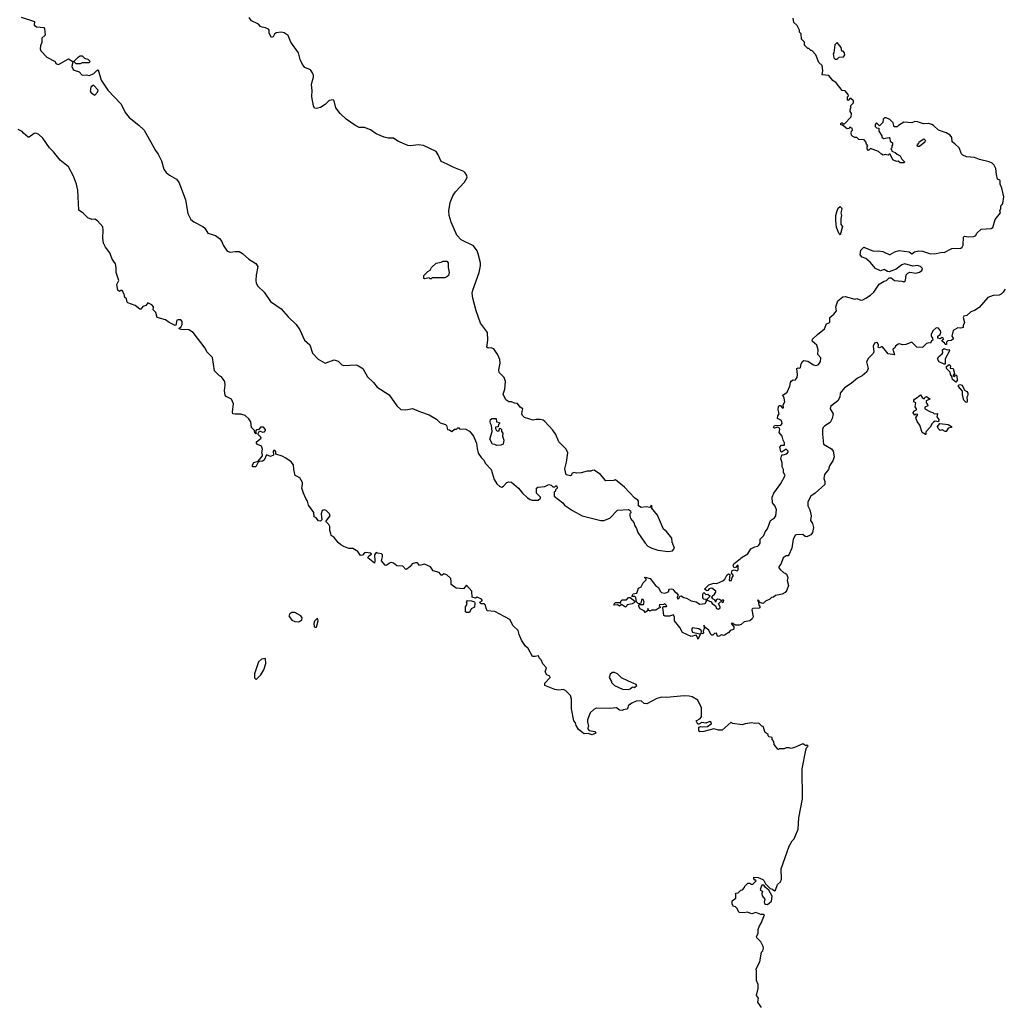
# Model space of a CAD drawing. Extents: x 2029826 to 2248070, y 228728 to 402406.
# Tile 349 of 368: x 2202599 to 2212638, y 299374 to 309402. Entities that reach past the tile are written whole.
import ezdxf

# ---------------------------------------------------------------- set-up
doc = ezdxf.new("R2010")
doc.units = 0

msp = doc.modelspace()

# ---------------------------------------------------------------- linework, layer by layer
at = {"layer": '0CON10XD'}
for points in [[(2202615, 309429), (2202750, 309385), (2202748, 309348), (2202769, 309329), (2202845, 309322), (2202853, 309313), (2202860, 309245), (2202826, 309214), (2202824, 309175), (2202810, 309135), (2202808, 309105), (2202814, 309085), (2202875, 309021), (2202960, 308975), (2202968, 308955), (2202975, 308951), (2202995, 308944), (2203095, 309004), (2203140, 308975), (2203131, 308925), (2203145, 308896), (2203155, 308888), (2203205, 308870), (2203236, 308836), (2203275, 308841), (2203310, 308835), (2203356, 308854), (2203385, 308886), (2203395, 308893), (2203400, 308890), (2203430, 308785), (2203496, 308685), (2203635, 308541), (2203675, 308457), (2203714, 308405), (2203815, 308326), (2203869, 308275), (2203985, 308069), (2204011, 308031), (2204045, 307963), (2204070, 307880), (2204091, 307845), (2204125, 307816), (2204198, 307778), (2204225, 307740), (2204291, 307565), (2204314, 307425), (2204344, 307365), (2204373, 307343), (2204467, 307295), (2204485, 307278), (2204516, 307226), (2204595, 307202), (2204635, 307171), (2204660, 307140), (2204674, 307105), (2204715, 307041), (2204745, 307031), (2204795, 307040), (2204838, 307038), (2204870, 307020), (2204935, 306961), (2205007, 306917), (2205026, 306885), (2205011, 306799), (2205006, 306745), (2205011, 306715), (2205026, 306685), (2205093, 306623), (2205155, 306530), (2205265, 306456), (2205335, 306372), (2205419, 306295), (2205455, 306239), (2205503, 306135), (2205558, 306088), (2205585, 306004), (2205641, 305941), (2205715, 305901), (2205805, 305934), (2205845, 305921), (2205885, 305884), (2205905, 305876), (2206025, 305882), (2206055, 305875), (2206096, 305845), (2206145, 305762), (2206205, 305705), (2206245, 305655)], [(2206245, 305655), (2206365, 305578), (2206443, 305465), (2206485, 305429), (2206535, 305424), (2206605, 305440), (2206685, 305404), (2206773, 305375), (2206849, 305329), (2206885, 305294), (2206940, 305275), (2206950, 305265), (2206960, 305225), (2206982, 305222), (2207004, 305204), (2207033, 305227), (2207052, 305228), (2207065, 305240), (2207075, 305240), (2207085, 305230), (2207147, 305227), (2207185, 305208), (2207226, 305156), (2207257, 305085), (2207262, 305032), (2207274, 304984), (2207305, 304938), (2207335, 304908), (2207345, 304882), (2207406, 304815), (2207436, 304715), (2207465, 304670), (2207493, 304643), (2207515, 304637), (2207532, 304645), (2207566, 304684), (2207585, 304690), (2207615, 304687), (2207686, 304626), (2207727, 304575), (2207775, 304527), (2207805, 304510), (2207825, 304503), (2207885, 304503), (2207910, 304525), (2207910, 304535), (2207870, 304575), (2207870, 304625), (2207882, 304638), (2207955, 304642), (2207995, 304662), (2208017, 304657), (2208035, 304640), (2208055, 304640), (2208065, 304650), (2208075, 304650), (2208080, 304625), (2208062, 304608), (2208058, 304592), (2208050, 304585), (2208050, 304545), (2208138, 304478), (2208155, 304453), (2208235, 304398), (2208334, 304344), (2208525, 304297), (2208555, 304298), (2208615, 304322), (2208695, 304402), (2208805, 304410), (2208828, 304395), (2208830, 304375), (2208820, 304365), (2208820, 304345), (2208828, 304318), (2208861, 304275), (2208872, 304242), (2208889, 304215), (2208900, 304175), (2208975, 304064), (2209005, 304034), (2209045, 304013), (2209105, 303994), (2209211, 303981), (2209255, 303989), (2209276, 304014), (2209253, 304075), (2209248, 304115), (2209195, 304186), (2209165, 304209), (2209101, 304350), (2209040, 304425), (2209048, 304435), (2209045, 304447), (2209035, 304448), (2209032, 304435), (2209025, 304430), (2208985, 304436), (2208935, 304430), (2208910, 304445), (2208908, 304495), (2208900, 304505), (2208869, 304529), (2208765, 304635), (2208675, 304710), (2208655, 304703), (2208575, 304702), (2208520, 304765), (2208455, 304810), (2208435, 304808), (2208422, 304798), (2208385, 304798), (2208325, 304783), (2208275, 304780), (2208254, 304786), (2208230, 304775), (2208225, 304760), (2208215, 304752), (2208172, 304762), (2208157, 304825), (2208175, 304890), (2208188, 304985), (2208170, 305025), (2208097, 305097), (2208064, 305175), (2208036, 305216), (2207955, 305306), (2207935, 305319), (2207905, 305326), (2207865, 305327), (2207835, 305318), (2207745, 305348), (2207726, 305366), (2207720, 305385), (2207721, 305409), (2207730, 305435), (2207701, 305451), (2207675, 305490), (2207644, 305494), (2207615, 305507), (2207585, 305508), (2207556, 305526), (2207530, 305585), (2207546, 305634), (2207552, 305715), (2207539, 305755), (2207489, 305805), (2207483, 305833), (2207498, 305902), (2207495, 305938), (2207475, 305987), (2207435, 306047), (2207405, 306057), (2207375, 306053), (2207363, 306065), (2207372, 306135), (2207369, 306215), (2207297, 306307), (2207253, 306435), (2207218, 306565), (2207214, 306615), (2207219, 306645), (2207285, 306825), (2207298, 306892), (2207297, 306925), (2207275, 307015), (2207264, 307045), (2207226, 307096), (2207099, 307159), (2207055, 307204), (2206998, 307338), (2206978, 307405), (2206974, 307455), (2206989, 307539), (2207015, 307605), (2207042, 307648), (2207134, 307745), (2207160, 307795), (2207159, 307815), (2207142, 307842), (2207126, 307855), (2207025, 307894), (2206959, 307931), (2206897, 307957), (2206867, 308025), (2206845, 308057), (2206715, 308121), (2206665, 308127), (2206585, 308116), (2206555, 308121), (2206455, 308164), (2206410, 308195), (2206355, 308196), (2206315, 308206), (2206235, 308239), (2206175, 308281), (2206115, 308302), (2206060, 308305), (2206015, 308326), (2205928, 308388), (2205867, 308445), (2205824, 308505), (2205807, 308575), (2205795, 308586), (2205755, 308578), (2205715, 308538), (2205665, 308507), (2205625, 308498), (2205605, 308500), (2205594, 308524), (2205578, 308615), (2205582, 308685), (2205578, 308708), (2205574, 308745), (2205596, 308815), (2205596, 308835), (2205585, 308862), (2205565, 308890), (2205505, 308916), (2205481, 308945), (2205458, 308998), (2205440, 309065), (2205364, 309175), (2205335, 309242), (2205295, 309269), (2205265, 309277), (2205215, 309270), (2205198, 309255), (2205183, 309227), (2205165, 309222), (2205144, 309264), (2205142, 309295), (2205135, 309307), (2205105, 309320), (2205070, 309325), (2205054, 309334), (2205035, 309358), (2204961, 309391), (2204940, 309425)], [(2209538, 303132), (2209515, 303088), (2209508, 303115), (2209495, 303128), (2209445, 303114), (2209357, 303155), (2209330, 303205), (2209277, 303275), (2209276, 303306), (2209266, 303336), (2209225, 303322), (2209182, 303322), (2209168, 303328), (2209158, 303412), (2209165, 303420), (2209195, 303420), (2209198, 303425), (2209177, 303447), (2209165, 303440), (2209122, 303438), (2209120, 303425), (2209128, 303418), (2209130, 303405), (2209115, 303402), (2209084, 303384), (2209045, 303381), (2209025, 303373), (2209012, 303382), (2209005, 303400), (2209000, 303375), (2208975, 303360), (2208967, 303377), (2208927, 303397), (2208910, 303425), (2208915, 303440), (2208960, 303440), (2208967, 303465), (2208955, 303492), (2208940, 303490), (2208936, 303464), (2208928, 303452), (2208908, 303448), (2208888, 303468), (2208883, 303513), (2208872, 303522), (2208842, 303522), (2208855, 303548), (2208890, 303555), (2208910, 303605), (2208935, 303620), (2208955, 303660), (2208988, 303692), (2208988, 303698), (2208970, 303715), (2208975, 303720), (2209027, 303705), (2209083, 303635), (2209112, 303615), (2209128, 303575), (2209142, 303562), (2209175, 303557), (2209199, 303561), (2209218, 303572), (2209217, 303585), (2209225, 303598), (2209245, 303601), (2209260, 303595), (2209278, 303568), (2209295, 303558), (2209313, 303535), (2209302, 303515), (2209305, 303498), (2209320, 303500), (2209330, 303525), (2209343, 303527), (2209371, 303511), (2209398, 303505), (2209447, 303477), (2209497, 303467), (2209535, 303442), (2209588, 303452), (2209602, 303475), (2209600, 303490), (2209575, 303496), (2209565, 303508), (2209564, 303544), (2209572, 303558), (2209575, 303562), (2209595, 303542), (2209615, 303547), (2209638, 303525), (2209610, 303495), (2209610, 303485), (2209649, 303469), (2209661, 303451), (2209693, 303425), (2209705, 303400), (2209725, 303394), (2209740, 303405), (2209740, 303415), (2209724, 303446), (2209745, 303468), (2209755, 303470), (2209765, 303462), (2209775, 303468), (2209777, 303485), (2209765, 303486), (2209755, 303478), (2209735, 303491), (2209714, 303496), (2209700, 303485), (2209693, 303463), (2209690, 303485), (2209665, 303498), (2209657, 303515), (2209658, 303525), (2209683, 303545), (2209697, 303565), (2209696, 303576), (2209656, 303606), (2209630, 303600), (2209615, 303582), (2209605, 303580), (2209580, 303595), (2209625, 303639), (2209675, 303656), (2209707, 303653), (2209767, 303683), (2209790, 303700), (2209810, 303740), (2209825, 303753), (2209840, 303745), (2209833, 303685), (2209858, 303685), (2209864, 303716), (2209877, 303735), (2209858, 303758), (2209864, 303786), (2209885, 303793), (2209915, 303783), (2209926, 303794), (2209925, 303838), (2209915, 303837), (2209905, 303822), (2209883, 303813), (2209873, 303833), (2209879, 303855), (2209965, 303923), (2210025, 303958), (2210053, 304007), (2210095, 304028), (2210125, 304034), (2210135, 304044), (2210148, 304065), (2210148, 304105), (2210185, 304142), (2210200, 304180), (2210225, 304211), (2210254, 304295), (2210295, 304324), (2210309, 304345), (2210317, 304405), (2210303, 304443), (2210274, 304475), (2210270, 304535), (2210287, 304575), (2210361, 304675), (2210404, 304755), (2210387, 304785), (2210386, 304815), (2210372, 304845), (2210373, 304883), (2210360, 304925), (2210370, 304965), (2210383, 304967), (2210422, 304975), (2210435, 304992), (2210436, 305005), (2210415, 305024), (2210375, 304996), (2210365, 304992), (2210359, 304999), (2210348, 305045), (2210365, 305064), (2210396, 305064), (2210397, 305087), (2210384, 305114), (2210374, 305155), (2210342, 305195), (2210349, 305225), (2210345, 305238), (2210325, 305249), (2210295, 305239), (2210286, 305246), (2210294, 305266), (2210355, 305269), (2210366, 305274), (2210372, 305285), (2210366, 305316), (2210327, 305337), (2210328, 305365), (2210343, 305385), (2210334, 305424), (2210335, 305460), (2210345, 305470), (2210355, 305470), (2210372, 305445), (2210387, 305445), (2210382, 305475), (2210402, 305505), (2210394, 305545), (2210379, 305575), (2210423, 305605), (2210453, 305665), (2210458, 305702), (2210468, 305722), (2210485, 305730), (2210505, 305728), (2210526, 305755), (2210531, 305785), (2210523, 305845), (2210535, 305852), (2210555, 305850), (2210562, 305855), (2210568, 305895), (2210581, 305919), (2210595, 305928), (2210635, 305922), (2210693, 305883), (2210715, 305878), (2210740, 305885), (2210763, 305915), (2210768, 305955), (2210738, 305988), (2210740, 306035), (2210728, 306085), (2210680, 306125), (2210684, 306146), (2210735, 306192), (2210805, 306252), (2210825, 306300), (2210860, 306315), (2210860, 306365), (2210900, 306400), (2210929, 306435), (2210921, 306475), (2210940, 306535), (2210993, 306577), (2211015, 306581), (2211115, 306553), (2211135, 306560), (2211175, 306543), (2211195, 306548), (2211228, 306562), (2211275, 306593), (2211308, 306625), (2211364, 306706), (2211414, 306736), (2211437, 306743), (2211465, 306770), (2211485, 306770), (2211520, 306745), (2211595, 306738), (2211615, 306730), (2211630, 306745), (2211638, 306802), (2211655, 306817), (2211675, 306827), (2211735, 306817), (2211775, 306827), (2211796, 306844), (2211804, 306865), (2211785, 306887), (2211755, 306896), (2211705, 306890), (2211625, 306912), (2211595, 306904), (2211535, 306859), (2211465, 306832), (2211446, 306836), (2211415, 306856), (2211375, 306841), (2211326, 306866), (2211308, 306885), (2211272, 306932), (2211225, 306968), (2211190, 306980), (2211169, 307005), (2211177, 307053), (2211205, 307082), (2211304, 307044), (2211355, 307046), (2211400, 307040), (2211465, 307007), (2211475, 307007), (2211523, 307037), (2211565, 307048), (2211670, 307035), (2211695, 307014), (2211723, 307035), (2211766, 307046), (2211805, 307042), (2211885, 307014), (2211945, 307018), (2212005, 307032), (2212025, 307028), (2212105, 307070), (2212195, 307074), (2212210, 307085), (2212219, 307105), (2212222, 307185), (2212233, 307197), (2212275, 307190), (2212329, 307191), (2212349, 307201), (2212360, 307225), (2212403, 307267), (2212504, 307274), (2212520, 307285), (2212544, 307366), (2212598, 307435), (2212592, 307455), (2212603, 307477), (2212603, 307505), (2212615, 307518), (2212625, 307530), (2212632, 307595), (2212614, 307685), (2212597, 307727), (2212597, 307755), (2212592, 307765), (2212568, 307778), (2212558, 307825), (2212553, 307885), (2212535, 307920), (2212515, 307939), (2212484, 307954), (2212385, 307977), (2212335, 307997), (2212253, 308003), (2212215, 308022), (2212202, 308035), (2212177, 308095), (2212135, 308138), (2212106, 308156), (2212102, 308202), (2212087, 308225), (2212045, 308250), (2211966, 308276), (2211918, 308325), (2211900, 308335), (2211865, 308343), (2211815, 308340), (2211755, 308362), (2211725, 308363), (2211695, 308352), (2211615, 308357), (2211560, 308325), (2211545, 308310), (2211515, 308310), (2211505, 308350), (2211470, 308385), (2211435, 308402), (2211418, 308402), (2211402, 308388), (2211400, 308355), (2211365, 308320), (2211335, 308350), (2211320, 308335), (2211323, 308313), (2211335, 308300), (2211358, 308298), (2211360, 308265), (2211388, 308218), (2211390, 308205), (2211405, 308190), (2211465, 308200), (2211472, 308192), (2211473, 308163), (2211498, 308148), (2211500, 308125), (2211492, 308118), (2211490, 308095), (2211480, 308085), (2211488, 308078), (2211492, 308062), (2211525, 308050), (2211545, 308030), (2211576, 308016), (2211592, 307982), (2211620, 307955), (2211617, 307943), (2211575, 307942), (2211555, 307960), (2211538, 307958), (2211502, 307975), (2211475, 308030), (2211465, 308030), (2211455, 308020), (2211425, 308028), (2211403, 308023), (2211385, 308030), (2211357, 308057), (2211275, 308090), (2211255, 308070), (2211240, 308085), (2211240, 308105), (2211247, 308117), (2211233, 308133), (2211227, 308157), (2211208, 308178), (2211155, 308182), (2211135, 308200), (2211115, 308200), (2211095, 308210), (2211080, 308225), (2211078, 308245), (2211080, 308265), (2211090, 308275), (2211088, 308298), (2211075, 308300), (2211065, 308310), (2211058, 308292), (2211035, 308290), (2210988, 308328), (2210972, 308332), (2210970, 308345), (2210975, 308350), (2210985, 308350), (2210995, 308340), (2211008, 308342), (2211077, 308413), (2211080, 308445), (2211067, 308465), (2211067, 308485), (2211078, 308515), (2211070, 308525), (2211100, 308555), (2211100, 308575), (2211075, 308600), (2211062, 308598), (2211045, 308580), (2211040, 308585), (2211040, 308615), (2211050, 308625), (2211045, 308640), (2211015, 308678), (2210985, 308680), (2210925, 308758), (2210891, 308781), (2210848, 308835), (2210782, 308842), (2210788, 308885), (2210782, 308935), (2210748, 308965), (2210718, 309045), (2210675, 309090), (2210665, 309090), (2210645, 309110), (2210635, 309110), (2210602, 309142), (2210600, 309175), (2210570, 309205), (2210567, 309257), (2210550, 309275), (2210550, 309295), (2210527, 309345), (2210492, 309375), (2210487, 309417)], [(2210935, 309000), (2210955, 309020), (2211000, 309025), (2211012, 309045), (2211010, 309065), (2210995, 309080), (2210982, 309082), (2210975, 309120), (2210935, 309170), (2210912, 309145), (2210900, 309065), (2210892, 309055), (2210900, 309015), (2210915, 309000), (2210935, 309000)], [(2203175, 308951), (2203150, 308975), (2203198, 309025), (2203215, 309034), (2203235, 309034), (2203260, 309010), (2203295, 308999), (2203317, 308975), (2203305, 308964), (2203235, 308961), (2203215, 308954), (2203175, 308951)], [(2203365, 308634), (2203393, 308665), (2203399, 308685), (2203355, 308730), (2203345, 308732), (2203323, 308715), (2203318, 308675), (2203327, 308657), (2203365, 308634)], [(2210499, 301981), (2210465, 301972), (2210445, 301980), (2210415, 301980), (2210395, 301968), (2210345, 301970), (2210337, 301963), (2210330, 301965), (2210293, 302013), (2210290, 302045), (2210270, 302065), (2210270, 302085), (2210242, 302092), (2210232, 302102), (2210230, 302115), (2210200, 302135), (2210180, 302195), (2210165, 302200), (2210135, 302230), (2210095, 302228), (2210065, 302233), (2209995, 302223), (2209965, 302212), (2209868, 302228), (2209855, 302240), (2209762, 302158), (2209725, 302158), (2209675, 302174), (2209575, 302147), (2209535, 302143), (2209522, 302155), (2209522, 302188), (2209545, 302198), (2209565, 302193), (2209612, 302198), (2209648, 302222), (2209653, 302235), (2209647, 302245), (2209635, 302247), (2209595, 302229), (2209555, 302238), (2209525, 302220), (2209515, 302220), (2209498, 302255), (2209534, 302276), (2209551, 302295), (2209551, 302385), (2209513, 302465), (2209455, 302499), (2209425, 302506), (2209375, 302508), (2209195, 302493), (2209144, 302496), (2209095, 302483), (2208992, 302428), (2208965, 302430), (2208937, 302457), (2208886, 302456), (2208840, 302435), (2208825, 302420), (2208815, 302420), (2208803, 302407), (2208800, 302385), (2208788, 302372), (2208753, 302367), (2208745, 302360), (2208715, 302362), (2208685, 302386), (2208615, 302379), (2208477, 302383), (2208452, 302368), (2208416, 302334), (2208390, 302265), (2208388, 302245), (2208397, 302195), (2208388, 302175), (2208405, 302157), (2208464, 302144), (2208472, 302128), (2208435, 302112), (2208396, 302124), (2208355, 302120), (2208298, 302165), (2208274, 302205), (2208267, 302235), (2208248, 302255), (2208224, 302375), (2208226, 302475), (2208215, 302512), (2208169, 302559), (2208145, 302572), (2208095, 302568), (2208055, 302572), (2207955, 302614), (2207955, 302637), (2208009, 302695), (2208005, 302709), (2207975, 302723), (2207956, 302755), (2207969, 302795), (2207934, 302834), (2207916, 302876), (2207896, 302895), (2207892, 302912), (2207885, 302917), (2207855, 302909), (2207829, 302909), (2207785, 302990), (2207756, 303015), (2207714, 303075), (2207690, 303135), (2207682, 303175), (2207632, 303222), (2207598, 303288), (2207445, 303369), (2207367, 303377), (2207354, 303404), (2207348, 303435), (2207335, 303446), (2207305, 303446), (2207294, 303455), (2207292, 303465), (2207313, 303477), (2207315, 303485), (2207307, 303495), (2207265, 303516), (2207246, 303504), (2207212, 303515), (2207210, 303575), (2207155, 303638), (2207125, 303599), (2207050, 303605), (2206998, 303645), (2207000, 303675), (2206994, 303705), (2206955, 303742), (2206925, 303752), (2206905, 303739), (2206895, 303739), (2206876, 303766), (2206814, 303785), (2206786, 303825), (2206725, 303850), (2206677, 303837), (2206655, 303864), (2206635, 303866), (2206600, 303855), (2206581, 303829), (2206545, 303801), (2206535, 303798), (2206505, 303832), (2206444, 303834), (2206412, 303862), (2206395, 303869), (2206375, 303866), (2206335, 303838), (2206325, 303840), (2206287, 303887), (2206299, 303925), (2206298, 303948), (2206287, 303957), (2206252, 303962), (2206235, 303972), (2206218, 303945), (2206220, 303885), (2206215, 303860), (2206147, 303915), (2206159, 303935), (2206187, 303953), (2206180, 303965), (2206125, 303972), (2206113, 303967), (2206095, 303944), (2206075, 303940), (2206045, 303980), (2205995, 304010), (2205955, 304012), (2205905, 304030), (2205875, 304048), (2205845, 304072), (2205805, 304122), (2205774, 304144), (2205772, 304165), (2205760, 304195), (2205762, 304235), (2205752, 304255), (2205720, 304285), (2205763, 304345), (2205759, 304365), (2205725, 304400), (2205705, 304404), (2205683, 304397), (2205673, 304363), (2205678, 304302), (2205665, 304291), (2205644, 304294), (2205623, 304323), (2205602, 304335), (2205597, 304377), (2205542, 304452), (2205533, 304493), (2205515, 304522), (2205494, 304575), (2205474, 304625), (2205484, 304665), (2205482, 304685), (2205455, 304732), (2205408, 304755), (2205394, 304815), (2205390, 304865), (2205366, 304896), (2205313, 304933), (2205275, 304952), (2205212, 304972), (2205212, 304995), (2205205, 305008), (2205195, 305012), (2205185, 305005), (2205186, 304964), (2205155, 304949), (2205114, 304966), (2205090, 304910), (2205075, 304900), (2205043, 304897), (2205030, 304890), (2205006, 304844), (2204974, 304845), (2204972, 304865), (2204985, 304887), (2205029, 304901), (2205074, 304955), (2205076, 304965), (2205068, 304985), (2205074, 305024), (2205064, 305054), (2205025, 305072), (2205013, 305085), (2205015, 305098), (2205060, 305135), (2205058, 305145), (2205030, 305175), (2205030, 305185), (2205045, 305210), (2205075, 305196), (2205095, 305200), (2205106, 305214), (2205106, 305224), (2205085, 305247), (2205055, 305249), (2205037, 305223), (2205015, 305221), (2205002, 305208), (2205010, 305185), (2205005, 305180), (2204995, 305190), (2204992, 305215), (2204963, 305245), (2204954, 305304), (2204935, 305332), (2204898, 305368), (2204855, 305380), (2204795, 305379), (2204773, 305385), (2204770, 305405), (2204780, 305485), (2204758, 305535), (2204705, 305561), (2204694, 305574), (2204687, 305623), (2204693, 305675), (2204690, 305715), (2204655, 305762), (2204635, 305772), (2204585, 305822), (2204565, 305957), (2204508, 306015), (2204489, 306055), (2204367, 306215), (2204325, 306240), (2204245, 306244), (2204222, 306255), (2204245, 306273), (2204256, 306295), (2204255, 306325), (2204241, 306341), (2204216, 306344), (2204201, 306339), (2204192, 306288), (2204185, 306283), (2204123, 306315), (2204085, 306344), (2204002, 306365), (2203988, 306418), (2203960, 306445), (2203962, 306475), (2203946, 306496), (2203904, 306516), (2203885, 306488), (2203855, 306480), (2203835, 306450), (2203825, 306450), (2203775, 306488), (2203700, 306515), (2203693, 306523), (2203688, 306555), (2203671, 306571), (2203663, 306605), (2203645, 306640), (2203628, 306642), (2203615, 306632), (2203598, 306645), (2203589, 306701), (2203608, 306745), (2203582, 306825), (2203583, 306875), (2203576, 306915), (2203542, 306962), (2203518, 307025), (2203474, 307084), (2203454, 307125), (2203446, 307175), (2203451, 307255), (2203445, 307290), (2203393, 307353), (2203365, 307368), (2203335, 307367), (2203295, 307384), (2203245, 307431), (2203201, 307461), (2203192, 307665), (2203177, 307725), (2203147, 307807), (2203095, 307904), (2203012, 307972), (2202943, 308055), (2202904, 308095), (2202834, 308195), (2202795, 308233), (2202765, 308244), (2202745, 308242), (2202695, 308204), (2202685, 308204), (2202637, 308245), (2202624, 308264), (2202582, 308282)], [(2211775, 308110), (2211755, 308110), (2211750, 308115), (2211752, 308128), (2211768, 308142), (2211772, 308158), (2211818, 308188), (2211830, 308175), (2211827, 308153), (2211775, 308110)], [(2210965, 307210), (2210955, 307220), (2210928, 307285), (2210920, 307355), (2210921, 307405), (2210930, 307445), (2210945, 307482), (2210965, 307498), (2210980, 307485), (2210982, 307475), (2210973, 307435), (2210978, 307405), (2210970, 307375), (2210970, 307315), (2210990, 307295), (2210965, 307210)], [(2206795, 306760), (2206785, 306760), (2206775, 306770), (2206725, 306760), (2206720, 306765), (2206720, 306795), (2206760, 306835), (2206785, 306850), (2206798, 306875), (2206845, 306920), (2206895, 306930), (2206918, 306942), (2206955, 306940), (2206968, 306925), (2206968, 306875), (2206978, 306825), (2206970, 306795), (2206955, 306780), (2206935, 306772), (2206805, 306770), (2206795, 306760)], [(2212647, 306655), (2212627, 306623), (2212606, 306605), (2212585, 306594), (2212525, 306590), (2212469, 306571), (2212382, 306468), (2212335, 306436), (2212296, 306424), (2212255, 306388), (2212225, 306380), (2212218, 306365), (2212233, 306315), (2212220, 306285), (2212220, 306265), (2212195, 306256), (2212165, 306260), (2212117, 306235), (2212102, 306175), (2212118, 306155), (2212116, 306145), (2212095, 306132), (2212061, 306129), (2212049, 306115), (2212050, 306090), (2212035, 306092), (2212028, 306108), (2212000, 306125), (2212020, 306145), (2212015, 306158), (2212005, 306162), (2211985, 306148), (2211960, 306155), (2211962, 306175), (2211986, 306194), (2211992, 306215), (2211989, 306229), (2211966, 306256), (2211945, 306261), (2211913, 306235), (2211894, 306195), (2211894, 306175), (2211907, 306155), (2211910, 306135), (2211895, 306130), (2211885, 306104), (2211868, 306108), (2211845, 306102), (2211805, 306062), (2211745, 306064), (2211695, 306115), (2211635, 306090), (2211605, 306088), (2211565, 306099), (2211555, 306096), (2211530, 306075), (2211523, 306057), (2211503, 306043), (2211520, 305985), (2211455, 305995), (2211396, 306066), (2211385, 306068), (2211365, 306058), (2211353, 306065), (2211354, 306085), (2211345, 306107), (2211335, 306111), (2211315, 306104), (2211303, 306075), (2211307, 306015), (2211302, 305998), (2211255, 305951), (2211234, 305915), (2211249, 305845), (2211237, 305813), (2211190, 305770), (2211142, 305748), (2211077, 305693), (2211010, 305650), (2210966, 305595), (2210962, 305555), (2210941, 305515), (2210865, 305458), (2210862, 305435), (2210892, 305385), (2210884, 305336), (2210863, 305297), (2210808, 305262), (2210792, 305245), (2210783, 305225), (2210784, 305176), (2210794, 305075), (2210875, 305026), (2210894, 305004), (2210902, 304945), (2210890, 304905), (2210857, 304855), (2210845, 304815), (2210806, 304764), (2210799, 304725), (2210809, 304695), (2210807, 304665), (2210711, 304575), (2210665, 304544), (2210635, 304488), (2210634, 304445), (2210657, 304405), (2210669, 304345), (2210664, 304295), (2210684, 304265), (2210694, 304225), (2210684, 304175), (2210665, 304150), (2210625, 304130), (2210607, 304135), (2210585, 304154), (2210515, 304150), (2210506, 304144), (2210484, 304105), (2210473, 304015), (2210442, 303945), (2210435, 303938), (2210415, 303937), (2210383, 303915), (2210363, 303857), (2210341, 303825), (2210341, 303815), (2210356, 303795), (2210386, 303766), (2210405, 303761), (2210418, 303748), (2210432, 303715), (2210426, 303684), (2210438, 303635), (2210420, 303585), (2210405, 303564), (2210372, 303545), (2210305, 303531), (2210285, 303516), (2210265, 303510), (2210247, 303493), (2210203, 303475), (2210178, 303452), (2210142, 303462), (2210135, 303480), (2210122, 303485), (2210132, 303465), (2210134, 303435), (2210150, 303415), (2210138, 303402), (2210075, 303400), (2210066, 303394), (2210063, 303385), (2210077, 303313), (2210068, 303295), (2210044, 303275), (2209985, 303263), (2209955, 303236), (2209935, 303229), (2209895, 303228), (2209872, 303245), (2209855, 303247), (2209881, 303211), (2209882, 303195), (2209876, 303184), (2209844, 303176), (2209831, 303155), (2209785, 303127), (2209774, 303124), (2209755, 303132), (2209725, 303113), (2209715, 303118), (2209705, 303148), (2209685, 303143), (2209665, 303129), (2209655, 303127), (2209645, 303133), (2209625, 303180), (2209588, 303205), (2209575, 303230), (2209577, 303197), (2209567, 303167), (2209570, 303155), (2209566, 303144), (2209555, 303140), (2209548, 303145), (2209552, 303165), (2209548, 303175), (2209525, 303191), (2209459, 303201), (2209450, 303185), (2209458, 303158), (2209532, 303142), (2209538, 303132)], [(2212025, 305889), (2211973, 305913), (2211958, 305945), (2211970, 305970), (2212004, 305995), (2212010, 306005), (2212009, 306035), (2212025, 306051), (2212055, 306038), (2212075, 306040), (2212080, 306025), (2212034, 305945), (2212035, 305892), (2212025, 305889)], [(2212145, 305708), (2212111, 305735), (2212103, 305765), (2212090, 305785), (2212088, 305808), (2212050, 305845), (2212050, 305865), (2212075, 305886), (2212089, 305875), (2212085, 305850), (2212116, 305845), (2212130, 305795), (2212112, 305772), (2212130, 305765), (2212145, 305782), (2212155, 305770), (2212159, 305725), (2212145, 305708)], [(2212255, 305501), (2212245, 305504), (2212226, 305525), (2212212, 305575), (2212212, 305615), (2212172, 305662), (2212173, 305675), (2212185, 305684), (2212208, 305675), (2212232, 305625), (2212255, 305611), (2212266, 305595), (2212266, 305575), (2212256, 305554), (2212261, 305515), (2212255, 305501)], [(2211835, 305172), (2211801, 305195), (2211778, 305268), (2211749, 305305), (2211738, 305345), (2211757, 305377), (2211735, 305380), (2211725, 305370), (2211710, 305395), (2211715, 305410), (2211742, 305425), (2211742, 305435), (2211728, 305455), (2211737, 305495), (2211717, 305507), (2211717, 305525), (2211722, 305535), (2211751, 305549), (2211785, 305578), (2211801, 305551), (2211815, 305542), (2211825, 305540), (2211830, 305555), (2211845, 305560), (2211878, 305538), (2211878, 305532), (2211842, 305518), (2211842, 305495), (2211855, 305480), (2211858, 305465), (2211827, 305453), (2211827, 305435), (2211885, 305404), (2211908, 305398), (2211923, 305383), (2211956, 305386), (2211952, 305355), (2211970, 305325), (2211968, 305302), (2211935, 305309), (2211915, 305300), (2211903, 305287), (2211882, 305248), (2211842, 305205), (2211838, 305195), (2211840, 305175), (2211835, 305172)], [(2207465, 305060), (2207445, 305072), (2207420, 305075), (2207392, 305125), (2207418, 305205), (2207410, 305265), (2207398, 305285), (2207397, 305305), (2207400, 305325), (2207415, 305338), (2207457, 305337), (2207462, 305302), (2207490, 305295), (2207490, 305285), (2207480, 305275), (2207478, 305252), (2207452, 305248), (2207450, 305235), (2207462, 305215), (2207475, 305208), (2207488, 305212), (2207490, 305235), (2207498, 305238), (2207510, 305225), (2207510, 305205), (2207526, 305186), (2207523, 305155), (2207537, 305115), (2207527, 305075), (2207505, 305064), (2207465, 305060)], [(2212045, 305203), (2212035, 305203), (2212005, 305222), (2211985, 305213), (2211963, 305235), (2211958, 305255), (2211980, 305285), (2212065, 305276), (2212100, 305255), (2212100, 305245), (2212065, 305238), (2212045, 305203)], [(2208775, 303412), (2208735, 303440), (2208715, 303422), (2208695, 303438), (2208665, 303432), (2208658, 303445), (2208675, 303462), (2208715, 303460), (2208725, 303450), (2208730, 303475), (2208742, 303488), (2208785, 303488), (2208805, 303510), (2208825, 303510), (2208870, 303475), (2208868, 303462), (2208845, 303448), (2208792, 303438), (2208790, 303425), (2208775, 303412)], [(2207155, 303358), (2207144, 303365), (2207146, 303415), (2207160, 303445), (2207154, 303465), (2207165, 303482), (2207205, 303477), (2207236, 303466), (2207241, 303455), (2207235, 303412), (2207203, 303397), (2207185, 303358), (2207155, 303358)], [(2205445, 303263), (2205477, 303283), (2205478, 303305), (2205467, 303325), (2205405, 303358), (2205375, 303357), (2205352, 303345), (2205344, 303324), (2205372, 303282), (2205405, 303267), (2205445, 303263)], [(2205608, 303208), (2205625, 303210), (2205642, 303275), (2205635, 303300), (2205605, 303270), (2205598, 303245), (2205600, 303215), (2205608, 303208)], [(2205015, 302680), (2205056, 302724), (2205087, 302775), (2205107, 302837), (2205105, 302890), (2205065, 302883), (2205034, 302855), (2204994, 302734), (2204993, 302693), (2205005, 302680), (2205015, 302680)], [(2208805, 302572), (2208825, 302580), (2208843, 302597), (2208855, 302600), (2208867, 302593), (2208890, 302615), (2208886, 302626), (2208805, 302658), (2208735, 302692), (2208695, 302732), (2208665, 302748), (2208645, 302748), (2208621, 302729), (2208610, 302695), (2208632, 302655), (2208632, 302645), (2208664, 302614), (2208745, 302578), (2208805, 302572)], [(2210161, 299331), (2210124, 299385), (2210131, 299425), (2210113, 299455), (2210130, 299525), (2210129, 299565), (2210111, 299605), (2210113, 299703), (2210108, 299725), (2210144, 299796), (2210164, 299896), (2210175, 299910), (2210182, 299935), (2210180, 299955), (2210155, 300000), (2210115, 300040), (2210112, 300055), (2210130, 300085), (2210130, 300125), (2210143, 300165), (2210160, 300190), (2210192, 300275), (2210185, 300280), (2210155, 300278), (2210105, 300300), (2210065, 300288), (2210015, 300302), (2209985, 300298), (2209935, 300300), (2209910, 300345), (2209897, 300357), (2209874, 300364), (2209863, 300387), (2209865, 300420), (2209900, 300445), (2209902, 300498), (2209925, 300500), (2209952, 300528), (2209968, 300532), (2209990, 300555), (2209992, 300568), (2210022, 300598), (2210045, 300600), (2210055, 300590), (2210075, 300590), (2210108, 300622), (2210105, 300630), (2210095, 300630), (2210083, 300643), (2210085, 300660), (2210127, 300657), (2210175, 300638), (2210188, 300625), (2210202, 300592), (2210250, 300545), (2210275, 300538), (2210295, 300522), (2210305, 300528), (2210326, 300585), (2210356, 300614), (2210365, 300640), (2210364, 300746), (2210446, 300975), (2210475, 301032), (2210495, 301050), (2210535, 301150), (2210542, 301265), (2210582, 301458), (2210576, 301765), (2210614, 301956), (2210622, 301978), (2210637, 301997), (2210625, 302010), (2210615, 302000), (2210585, 302018), (2210499, 301981)], [(2210225, 300382), (2210266, 300415), (2210273, 300465), (2210239, 300529), (2210204, 300554), (2210188, 300578), (2210165, 300580), (2210150, 300535), (2210172, 300515), (2210166, 300494), (2210170, 300470), (2210197, 300437), (2210189, 300405), (2210192, 300392), (2210204, 300384), (2210225, 300382)]]:
    msp.add_lwpolyline(points, dxfattribs=at)

doc.saveas('drawing.dxf')
